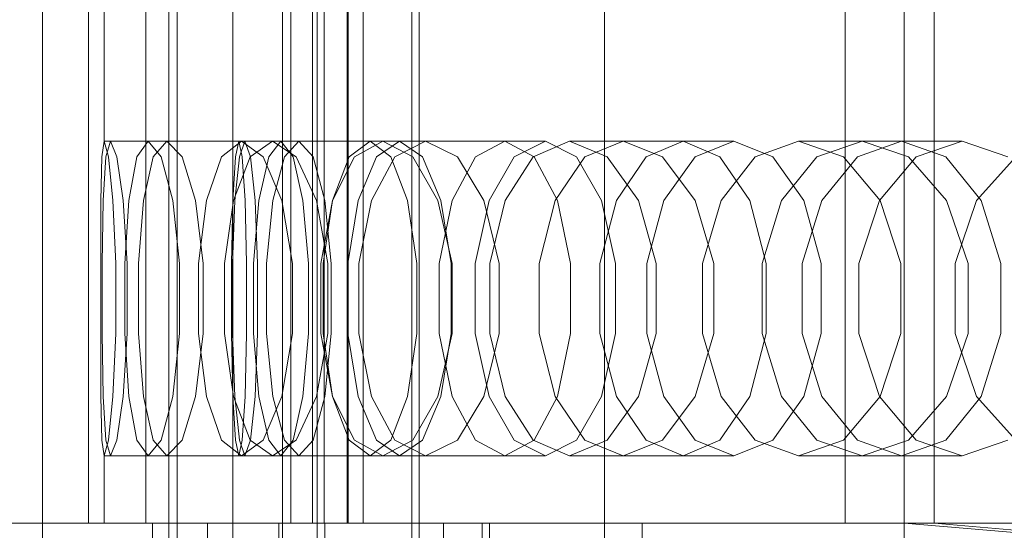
# Model space of a CAD drawing. Header units: millimetres. Extents: x -2233 to 65662, y -50530 to 6847.
# Tile 487 of 656: x 24847 to 24978, y -18161 to -18093. Entities that reach past the tile are written whole.
import ezdxf

# ---------------------------------------------------------------- set-up
doc = ezdxf.new("R2010")
doc.units = ezdxf.units.MM
for name, color, linetype, lineweight in [('superior_briquetadora', 7, 'Continuous', 0), ('superior_C02', 7, 'Continuous', 0), ('superior_C02-briq', 7, 'Continuous', 0), ('superior_C05', 7, 'Continuous', 0)]:
    doc.layers.add(name, color=color, linetype=linetype, lineweight=lineweight)

msp = doc.modelspace()

# ---------------------------------------------------------------- linework, layer by layer
at = {"layer": 'superior_briquetadora'}
for p, q in [((24850.067, -17800), (24850.067, -18160)), ((24856.196, -17800), (24856.196, -18160)), ((24863.856, -17800), (24863.856, -18160)), ((24866.92, -17800), (24866.92, -18160)), ((24882.067, -17800), (24882.067, -18160)), ((24883.199, -17800), (24883.199, -18160)), ((24886.067, -18160), (24886.067, -17800)), ((24886.712, -17800), (24886.712, -18160)), ((24887.645, -17800), (24887.645, -18160)), ((24890.709, -18160), (24890.709, -17800)), ((24890.859, -18160), (24890.859, -17800)), ((24892.841, -18160), (24892.841, -17800)), ((24957.171, -18160), (24957.171, -17800)), ((24965.067, -17800), (24965.067, -18160)), ((24969.067, -18160), (24969.067, -17800)), ((24858.29, -18091), (24858.29, -18109)), ((24857.949, -18111.08), (24858.29, -18109)), ((24876.268, -18109), (24858.29, -18109)), ((24858.29, -18109), (24858.843, -18111.08)), ((24859.129, -18109), (24858.49, -18111.08)), ((24877.069, -18109), (24859.129, -18109)), ((24859.98, -18111.08), (24859.129, -18109)), ((24862.627, -18111.08), (24864.154, -18109)), ((24881.863, -18109), (24864.154, -18109)), ((24864.154, -18109), (24865.889, -18111.08)), ((24866.658, -18109), (24864.838, -18111.08)), ((24884.252, -18109), (24866.658, -18109)), ((24868.685, -18111.08), (24866.658, -18109)), ((24873.934, -18111.08), (24876.621, -18109)), ((24876.268, -18109), (24875.821, -18111.08)), ((24876.715, -18111.08), (24876.268, -18109)), ((24876.325, -18111.08), (24877.069, -18109)), ((24893.758, -18109), (24876.621, -18109)), ((24876.621, -18109), (24879.509, -18111.08)), ((24877.069, -18109), (24877.814, -18111.08)), ((24880.747, -18109), (24877.777, -18111.08)), ((24881.863, -18109), (24880.232, -18111.08)), ((24897.695, -18109), (24880.747, -18109)), ((24883.916, -18111.08), (24880.747, -18109)), ((24883.494, -18111.08), (24881.863, -18109)), ((24882.329, -18111.08), (24884.252, -18109)), ((24884.252, -18109), (24886.176, -18111.08)), ((24893.758, -18109), (24890.971, -18111.08)), ((24891.677, -18111.08), (24895.478, -18109)), ((24896.545, -18111.08), (24893.758, -18109)), ((24894.625, -18111.08), (24897.695, -18109)), ((24911.749, -18109), (24895.478, -18109)), ((24895.478, -18109), (24899.469, -18111.08)), ((24901.155, -18109), (24897.085, -18111.08)), ((24897.695, -18109), (24900.764, -18111.08)), ((24917.166, -18109), (24901.155, -18109)), ((24905.412, -18111.08), (24901.155, -18109)), ((24911.749, -18109), (24907.854, -18111.08)), ((24915.645, -18111.08), (24911.749, -18109)), ((24913.003, -18111.08), (24917.166, -18109)), ((24915.553, -18111.08), (24920.402, -18109)), ((24917.166, -18109), (24921.329, -18111.08)), ((24935.53, -18109), (24920.402, -18109)), ((24920.402, -18109), (24925.429, -18111.08)), ((24927.533, -18109), (24922.434, -18111.08)), ((24942.334, -18109), (24927.533, -18109)), ((24932.806, -18111.08), (24927.533, -18109)), ((24935.53, -18109), (24930.592, -18111.08)), ((24940.467, -18111.08), (24935.53, -18109)), ((24937.148, -18111.08), (24942.334, -18109)), ((24942.334, -18109), (24947.519, -18111.08)), ((24945.152, -18111.08), (24950.966, -18109)), ((24964.692, -18109), (24950.966, -18109)), ((24950.966, -18109), (24956.942, -18111.08)), ((24959.429, -18109), (24953.388, -18111.08)), ((24964.692, -18109), (24958.797, -18111.08)), ((24972.767, -18109), (24959.429, -18109)), ((24965.627, -18111.08), (24959.429, -18109)), ((24970.586, -18111.08), (24964.692, -18109)), ((24966.648, -18111.08), (24972.767, -18109)), ((24972.767, -18109), (24978.885, -18111.08)), ((24857.828, -18116.906), (24857.949, -18111.08)), ((24858.49, -18111.08), (24858.13, -18116.906)), ((24858.843, -18111.08), (24859.439, -18116.906)), ((24860.814, -18116.906), (24859.98, -18111.08)), ((24861.553, -18116.906), (24862.627, -18111.08)), ((24864.838, -18111.08), (24863.528, -18116.906)), ((24865.889, -18111.08), (24867.431, -18116.906)), ((24870.46, -18116.906), (24868.685, -18111.08)), ((24871.926, -18116.906), (24873.934, -18111.08)), ((24875.821, -18111.08), (24875.463, -18116.907)), ((24877.777, -18111.08), (24875.539, -18116.906)), ((24875.728, -18116.907), (24876.325, -18111.08)), ((24877.074, -18116.907), (24876.715, -18111.08)), ((24877.814, -18111.08), (24878.411, -18116.907)), ((24880.232, -18111.08), (24878.924, -18116.907)), ((24879.509, -18111.08), (24881.971, -18116.906)), ((24880.786, -18116.907), (24882.329, -18111.08)), ((24884.802, -18116.907), (24883.494, -18111.08)), ((24886.602, -18116.906), (24883.916, -18111.08)), ((24886.176, -18111.08), (24887.718, -18116.907)), ((24890.971, -18111.08), (24888.736, -18116.907)), ((24888.769, -18116.906), (24891.677, -18111.08)), ((24892.163, -18116.907), (24894.625, -18111.08)), ((24897.085, -18111.08), (24893.959, -18116.906)), ((24898.78, -18116.907), (24896.545, -18111.08)), ((24899.469, -18111.08), (24902.808, -18116.906)), ((24900.764, -18111.08), (24903.226, -18116.907)), ((24907.854, -18111.08), (24904.73, -18116.907)), ((24908.962, -18116.906), (24905.412, -18111.08)), ((24909.664, -18116.907), (24913.003, -18111.08)), ((24911.794, -18116.906), (24915.553, -18111.08)), ((24918.769, -18116.907), (24915.645, -18111.08)), ((24922.434, -18111.08), (24918.472, -18116.906)), ((24921.329, -18111.08), (24924.668, -18116.907)), ((24925.429, -18111.08), (24929.587, -18116.906)), ((24930.592, -18111.08), (24926.633, -18116.907)), ((24937.159, -18116.906), (24932.806, -18111.08)), ((24932.99, -18116.907), (24937.148, -18111.08)), ((24944.427, -18116.907), (24940.467, -18111.08)), ((24940.606, -18116.906), (24945.152, -18111.08)), ((24947.519, -18111.08), (24951.677, -18116.907)), ((24953.388, -18111.08), (24948.658, -18116.906)), ((24958.797, -18111.08), (24954.07, -18116.907)), ((24956.942, -18111.08), (24961.85, -18116.906)), ((24961.741, -18116.907), (24966.648, -18111.08)), ((24970.71, -18116.906), (24965.627, -18111.08)), ((24975.314, -18116.907), (24970.586, -18111.08)), ((24974.714, -18116.906), (24979.968, -18111.08)), ((24857.819, -18125.326), (24857.828, -18116.906)), ((24858.13, -18116.906), (24857.989, -18125.326)), ((24859.439, -18116.906), (24859.829, -18125.326)), ((24861.335, -18125.326), (24860.814, -18116.906)), ((24861.015, -18125.326), (24861.553, -18116.906)), ((24863.528, -18116.906), (24862.858, -18125.326)), ((24867.431, -18116.906), (24868.345, -18125.326)), ((24871.503, -18125.326), (24870.46, -18116.906)), ((24870.867, -18125.326), (24871.926, -18116.906)), ((24875.539, -18116.906), (24874.353, -18125.326)), ((24875.463, -18116.907), (24875.264, -18125.327)), ((24875.396, -18125.327), (24875.728, -18116.907)), ((24877.273, -18125.327), (24877.074, -18116.907)), ((24878.924, -18116.907), (24878.198, -18125.327)), ((24878.411, -18116.907), (24878.742, -18125.327)), ((24879.93, -18125.327), (24880.786, -18116.907)), ((24881.971, -18116.906), (24883.393, -18125.326)), ((24885.528, -18125.327), (24884.802, -18116.907)), ((24888.147, -18125.326), (24886.602, -18116.906)), ((24887.208, -18125.326), (24888.769, -18116.906)), ((24888.736, -18116.907), (24887.495, -18125.327)), ((24887.718, -18116.907), (24888.575, -18125.327)), ((24890.797, -18125.327), (24892.163, -18116.907)), ((24893.959, -18116.906), (24892.276, -18125.326)), ((24900.021, -18125.327), (24898.78, -18116.907)), ((24902.808, -18116.906), (24904.714, -18125.326)), ((24904.73, -18116.907), (24902.996, -18125.327)), ((24903.226, -18116.907), (24904.592, -18125.327)), ((24907.812, -18125.327), (24909.664, -18116.907)), ((24910.985, -18125.326), (24908.962, -18116.906)), ((24909.757, -18125.326), (24911.794, -18116.906)), ((24918.472, -18116.906), (24916.321, -18125.326)), ((24920.503, -18125.327), (24918.769, -18116.907)), ((24926.633, -18116.907), (24924.435, -18125.327)), ((24924.668, -18116.907), (24926.521, -18125.327)), ((24929.587, -18116.906), (24931.945, -18125.326)), ((24930.682, -18125.327), (24932.99, -18116.907)), ((24939.624, -18125.326), (24937.159, -18116.906)), ((24938.129, -18125.326), (24940.606, -18116.906)), ((24946.624, -18125.327), (24944.427, -18116.907)), ((24948.658, -18116.906), (24946.077, -18125.326)), ((24954.07, -18116.907), (24951.446, -18125.327)), ((24951.677, -18116.907), (24953.985, -18125.327)), ((24959.017, -18125.327), (24961.741, -18116.907)), ((24961.85, -18116.906), (24964.619, -18125.326)), ((24973.575, -18125.326), (24970.71, -18116.906)), ((24971.838, -18125.326), (24974.714, -18116.906)), ((24977.937, -18125.327), (24975.314, -18116.907)), ((24857.819, -18134.674), (24857.819, -18125.326)), ((24857.989, -18125.326), (24857.989, -18134.674)), ((24859.829, -18125.326), (24859.829, -18134.674)), ((24861.015, -18134.674), (24861.015, -18125.326)), ((24861.335, -18134.674), (24861.335, -18125.326)), ((24862.858, -18125.326), (24862.858, -18134.674)), ((24868.345, -18125.326), (24868.345, -18134.674)), ((24870.867, -18134.674), (24870.867, -18125.326)), ((24871.503, -18134.674), (24871.503, -18125.326)), ((24874.353, -18125.326), (24874.353, -18134.674)), ((24875.264, -18125.327), (24875.264, -18134.673)), ((24875.396, -18134.673), (24875.396, -18125.327)), ((24877.273, -18134.673), (24877.273, -18125.327)), ((24878.198, -18125.327), (24878.198, -18134.673)), ((24878.742, -18125.327), (24878.742, -18134.673)), ((24879.93, -18134.673), (24879.93, -18125.327)), ((24883.393, -18125.326), (24883.393, -18134.674)), ((24885.528, -18134.673), (24885.528, -18125.327)), ((24887.208, -18134.674), (24887.208, -18125.326)), ((24887.495, -18125.327), (24887.495, -18134.673)), ((24888.147, -18134.674), (24888.147, -18125.326)), ((24888.575, -18125.327), (24888.575, -18134.673)), ((24890.797, -18134.673), (24890.797, -18125.327)), ((24892.276, -18125.326), (24892.276, -18134.674)), ((24900.021, -18134.673), (24900.021, -18125.327)), ((24902.996, -18125.327), (24902.996, -18134.673)), ((24904.592, -18125.327), (24904.592, -18134.673)), ((24904.714, -18125.326), (24904.715, -18134.674)), ((24907.812, -18134.673), (24907.812, -18125.327)), ((24909.757, -18134.674), (24909.757, -18125.326)), ((24910.985, -18134.674), (24910.985, -18125.326)), ((24916.321, -18125.326), (24916.321, -18134.674)), ((24920.503, -18134.673), (24920.503, -18125.327)), ((24924.435, -18125.327), (24924.435, -18134.673)), ((24926.521, -18125.327), (24926.521, -18134.673)), ((24930.682, -18134.673), (24930.682, -18125.327)), ((24931.945, -18125.326), (24931.945, -18134.674)), ((24938.129, -18134.674), (24938.129, -18125.326)), ((24939.624, -18134.674), (24939.624, -18125.326)), ((24946.077, -18125.326), (24946.076, -18134.674)), ((24946.624, -18134.673), (24946.624, -18125.327)), ((24951.446, -18125.327), (24951.446, -18134.673)), ((24953.985, -18125.327), (24953.985, -18134.673)), ((24959.017, -18134.673), (24959.017, -18125.327)), ((24964.619, -18125.326), (24964.619, -18134.674)), ((24971.838, -18134.674), (24971.838, -18125.326)), ((24973.575, -18134.674), (24973.575, -18125.326)), ((24977.937, -18134.673), (24977.937, -18125.327)), ((24857.828, -18143.094), (24857.819, -18134.674)), ((24857.989, -18134.674), (24858.13, -18143.094)), ((24859.829, -18134.674), (24859.439, -18143.094)), ((24860.814, -18143.094), (24861.335, -18134.674)), ((24861.553, -18143.094), (24861.015, -18134.674)), ((24862.858, -18134.674), (24863.528, -18143.094)), ((24868.345, -18134.674), (24867.431, -18143.094)), ((24870.46, -18143.094), (24871.503, -18134.674)), ((24871.926, -18143.094), (24870.867, -18134.674)), ((24874.353, -18134.674), (24875.539, -18143.094)), ((24875.264, -18134.673), (24875.463, -18143.093)), ((24875.728, -18143.093), (24875.396, -18134.673)), ((24877.074, -18143.093), (24877.273, -18134.673)), ((24878.198, -18134.673), (24878.924, -18143.093)), ((24878.742, -18134.673), (24878.411, -18143.093)), ((24880.786, -18143.093), (24879.93, -18134.673)), ((24883.393, -18134.674), (24881.971, -18143.094)), ((24884.802, -18143.093), (24885.528, -18134.673)), ((24886.602, -18143.094), (24888.147, -18134.674)), ((24888.769, -18143.094), (24887.208, -18134.674)), ((24887.495, -18134.673), (24888.736, -18143.093)), ((24888.575, -18134.673), (24887.718, -18143.093)), ((24892.163, -18143.093), (24890.797, -18134.673)), ((24892.276, -18134.674), (24893.959, -18143.094)), ((24898.78, -18143.093), (24900.021, -18134.673)), ((24904.715, -18134.674), (24902.808, -18143.094)), ((24902.996, -18134.673), (24904.73, -18143.093)), ((24904.592, -18134.673), (24903.226, -18143.093)), ((24909.664, -18143.093), (24907.812, -18134.673)), ((24908.962, -18143.094), (24910.985, -18134.674)), ((24911.794, -18143.094), (24909.757, -18134.674)), ((24916.321, -18134.674), (24918.472, -18143.094)), ((24918.769, -18143.093), (24920.503, -18134.673)), ((24924.435, -18134.673), (24926.633, -18143.093)), ((24926.521, -18134.673), (24924.668, -18143.093)), ((24931.945, -18134.674), (24929.587, -18143.094)), ((24932.99, -18143.093), (24930.682, -18134.673)), ((24937.159, -18143.094), (24939.624, -18134.674)), ((24940.606, -18143.094), (24938.129, -18134.674)), ((24944.427, -18143.093), (24946.624, -18134.673)), ((24946.076, -18134.674), (24948.658, -18143.094)), ((24951.446, -18134.673), (24954.07, -18143.093)), ((24953.985, -18134.673), (24951.677, -18143.093)), ((24961.741, -18143.093), (24959.017, -18134.673)), ((24964.619, -18134.674), (24961.85, -18143.094)), ((24970.71, -18143.094), (24973.575, -18134.674)), ((24974.714, -18143.094), (24971.838, -18134.674)), ((24975.314, -18143.093), (24977.937, -18134.673)), ((24857.949, -18148.92), (24857.828, -18143.094)), ((24858.13, -18143.094), (24858.49, -18148.92)), ((24859.439, -18143.094), (24858.843, -18148.92)), ((24859.98, -18148.92), (24860.814, -18143.094)), ((24862.627, -18148.92), (24861.553, -18143.094)), ((24863.528, -18143.094), (24864.838, -18148.92)), ((24867.431, -18143.094), (24865.889, -18148.92)), ((24868.685, -18148.92), (24870.46, -18143.094)), ((24873.934, -18148.92), (24871.926, -18143.094)), ((24875.463, -18143.093), (24875.821, -18148.92)), ((24875.539, -18143.094), (24877.777, -18148.92)), ((24876.325, -18148.92), (24875.728, -18143.093)), ((24876.715, -18148.92), (24877.074, -18143.093)), ((24878.411, -18143.093), (24877.814, -18148.92)), ((24878.924, -18143.093), (24880.232, -18148.92)), ((24881.971, -18143.094), (24879.509, -18148.92)), ((24882.329, -18148.92), (24880.786, -18143.093)), ((24883.494, -18148.92), (24884.802, -18143.093)), ((24883.916, -18148.92), (24886.602, -18143.094)), ((24887.718, -18143.093), (24886.176, -18148.92)), ((24888.736, -18143.093), (24890.971, -18148.92)), ((24891.677, -18148.92), (24888.769, -18143.094)), ((24894.625, -18148.92), (24892.163, -18143.093)), ((24893.959, -18143.094), (24897.086, -18148.92)), ((24896.545, -18148.92), (24898.78, -18143.093)), ((24902.808, -18143.094), (24899.469, -18148.92)), ((24903.226, -18143.093), (24900.764, -18148.92)), ((24904.73, -18143.093), (24907.854, -18148.92)), ((24905.412, -18148.92), (24908.962, -18143.094)), ((24913.003, -18148.92), (24909.664, -18143.093)), ((24915.553, -18148.92), (24911.794, -18143.094)), ((24915.645, -18148.92), (24918.769, -18143.093)), ((24918.472, -18143.094), (24922.434, -18148.92)), ((24924.668, -18143.093), (24921.329, -18148.92)), ((24929.587, -18143.094), (24925.428, -18148.92)), ((24926.633, -18143.093), (24930.592, -18148.92)), ((24932.806, -18148.92), (24937.159, -18143.094)), ((24937.148, -18148.92), (24932.99, -18143.093)), ((24940.467, -18148.92), (24944.427, -18143.093)), ((24945.152, -18148.92), (24940.606, -18143.094)), ((24951.677, -18143.093), (24947.519, -18148.92)), ((24948.658, -18143.094), (24953.388, -18148.92)), ((24954.07, -18143.093), (24958.797, -18148.92)), ((24961.85, -18143.094), (24956.942, -18148.92)), ((24966.648, -18148.92), (24961.741, -18143.093)), ((24965.627, -18148.92), (24970.71, -18143.094)), ((24970.586, -18148.92), (24975.314, -18143.093)), ((24979.968, -18148.92), (24974.714, -18143.094)), ((24858.29, -18151), (24857.949, -18148.92)), ((24858.843, -18148.92), (24858.29, -18151)), ((24858.49, -18148.92), (24859.129, -18151)), ((24859.129, -18151), (24859.98, -18148.92)), ((24864.154, -18151), (24862.627, -18148.92)), ((24865.889, -18148.92), (24864.154, -18151)), ((24864.838, -18148.92), (24866.658, -18151)), ((24866.658, -18151), (24868.685, -18148.92)), ((24876.621, -18151), (24873.934, -18148.92)), ((24875.821, -18148.92), (24876.268, -18151)), ((24876.268, -18151), (24876.715, -18148.92)), ((24877.069, -18151), (24876.325, -18148.92)), ((24879.509, -18148.92), (24876.621, -18151)), ((24877.814, -18148.92), (24877.069, -18151)), ((24877.777, -18148.92), (24880.747, -18151)), ((24880.232, -18148.92), (24881.863, -18151)), ((24880.747, -18151), (24883.916, -18148.92)), ((24881.863, -18151), (24883.494, -18148.92)), ((24884.252, -18151), (24882.329, -18148.92)), ((24886.176, -18148.92), (24884.252, -18151)), ((24890.971, -18148.92), (24893.758, -18151)), ((24895.478, -18151), (24891.677, -18148.92)), ((24893.758, -18151), (24896.545, -18148.92)), ((24897.695, -18151), (24894.625, -18148.92)), ((24899.469, -18148.92), (24895.478, -18151)), ((24897.086, -18148.92), (24901.155, -18151)), ((24900.764, -18148.92), (24897.695, -18151)), ((24901.155, -18151), (24905.412, -18148.92)), ((24907.854, -18148.92), (24911.749, -18151)), ((24911.749, -18151), (24915.645, -18148.92)), ((24917.166, -18151), (24913.003, -18148.92)), ((24920.402, -18151), (24915.553, -18148.92)), ((24921.329, -18148.92), (24917.166, -18151)), ((24925.428, -18148.92), (24920.402, -18151)), ((24922.434, -18148.92), (24927.533, -18151)), ((24927.533, -18151), (24932.806, -18148.92)), ((24930.592, -18148.92), (24935.53, -18151)), ((24935.53, -18151), (24940.467, -18148.92)), ((24942.334, -18151), (24937.148, -18148.92)), ((24947.519, -18148.92), (24942.334, -18151)), ((24950.966, -18151), (24945.152, -18148.92)), ((24956.942, -18148.92), (24950.966, -18151)), ((24953.388, -18148.92), (24959.429, -18151)), ((24958.797, -18148.92), (24964.692, -18151)), ((24959.429, -18151), (24965.627, -18148.92)), ((24964.692, -18151), (24970.586, -18148.92)), ((24972.767, -18151), (24966.648, -18148.92)), ((24978.885, -18148.92), (24972.767, -18151)), ((24876.268, -18151), (24858.29, -18151)), ((24858.29, -18151), (24858.29, -18160)), ((24877.069, -18151), (24859.129, -18151)), ((24881.863, -18151), (24864.154, -18151)), ((24884.252, -18151), (24866.658, -18151)), ((24893.758, -18151), (24876.621, -18151)), ((24897.695, -18151), (24880.747, -18151)), ((24911.749, -18151), (24895.478, -18151)), ((24917.166, -18151), (24901.155, -18151)), ((24935.53, -18151), (24920.402, -18151)), ((24942.334, -18151), (24927.533, -18151)), ((24964.692, -18151), (24950.966, -18151)), ((24972.767, -18151), (24959.429, -18151)), ((24965.067, -18160), (24735.067, -18160)), ((24770.067, -18160), (24930.067, -18160)), ((24813.423, -18160), (24850.067, -18160)), ((24882.067, -18160), (24818.067, -18160)), ((24992.28, -18160), (24827.086, -18160)), ((24828.067, -18160), (24872.067, -18160)), ((25003.55, -18160), (24833.215, -18160)), ((24850.067, -18160), (24833.215, -18160)), ((24833.215, -18160), (24998.408, -18160)), ((25011.114, -18160), (24836.279, -18160)), ((24836.279, -18160), (25006.614, -18160)), ((25028.416, -18160), (24843.939, -18160)), ((24850.067, -18160), (24843.939, -18160)), ((24843.939, -18160), (25018.774, -18160)), ((24850.067, -18160), (25034.545, -18160)), ((24850.067, -18164), (24850.067, -18160)), ((24886.712, -18160), (24850.067, -18160)), ((24856.196, -18160), (24850.067, -18160)), ((24866.92, -18160), (24850.067, -18160)), ((24856.196, -18160), (24892.841, -18160)), ((24883.199, -18160), (24856.196, -18160)), ((24863.856, -18160), (24856.196, -18160)), ((24858.353, -18160), (24857.818, -18160)), ((24857.818, -18160), (24858.29, -18160)), ((24858.29, -18160), (24859.768, -18160)), ((24859.893, -18160), (24858.353, -18160)), ((24859.768, -18160), (24862.247, -18160)), ((24862.435, -18160), (24859.893, -18160)), ((24862.247, -18160), (24865.722, -18160)), ((24865.972, -18160), (24862.435, -18160)), ((24863.856, -18160), (24890.859, -18160)), ((24887.645, -18160), (24863.856, -18160)), ((24866.92, -18160), (24863.856, -18160)), ((24864.712, -18210), (24864.712, -18160)), ((24864.712, -18160), (24908.712, -18160)), ((24864.712, -18164), (24864.712, -18160)), ((24865.722, -18160), (24870.184, -18160)), ((24870.495, -18160), (24865.972, -18160)), ((24866.92, -18160), (24890.709, -18160)), ((24903.565, -18160), (24866.92, -18160)), ((24866.92, -18164), (24866.92, -18160)), ((24870.184, -18160), (24875.621, -18160)), ((24875.993, -18160), (24870.495, -18160)), ((24872.067, -18160), (24872.067, -18210)), ((24872.067, -18160), (24872.067, -18164)), ((24875.621, -18160), (24882.019, -18160)), ((24882.45, -18160), (24875.993, -18160)), ((24903.565, -18160), (24881.578, -18160)), ((24881.578, -18160), (24887.707, -18160)), ((24881.578, -18168), (24881.578, -18160)), ((24882.019, -18160), (24889.362, -18160)), ((24965.067, -18160), (24882.067, -18160)), ((24882.067, -18164), (24882.067, -18160)), ((24886.067, -18160), (24882.067, -18160)), ((24889.852, -18160), (24882.45, -18160)), ((24883.199, -18160), (24890.859, -18160)), ((24969.067, -18160), (24886.067, -18160)), ((24886.712, -18160), (24892.841, -18160)), ((24886.712, -18160), (24903.565, -18160)), ((24886.712, -18164), (24886.712, -18160)), ((24887.645, -18160), (24890.709, -18160)), ((24887.707, -18160), (24909.694, -18160)), ((24887.707, -18168), (24887.707, -18160)), ((24889.362, -18160), (24897.631, -18160)), ((24898.178, -18160), (24889.852, -18160)), ((24897.631, -18160), (24906.804, -18160)), ((24907.407, -18160), (24898.178, -18160)), ((24903.565, -18160), (24903.565, -18164)), ((24909.694, -18160), (24903.565, -18160)), ((24903.565, -18160), (24903.565, -18168)), ((24906.804, -18160), (24916.859, -18160)), ((24917.516, -18160), (24907.407, -18160)), ((24908.712, -18160), (24908.712, -18210)), ((24908.712, -18160), (24908.712, -18164)), ((24909.694, -18168), (24909.694, -18160)), ((24916.859, -18160), (24927.769, -18160)), ((24928.478, -18160), (24917.516, -18160)), ((24927.769, -18160), (24939.506, -18160)), ((24940.266, -18160), (24928.478, -18160)), ((24930.067, -18164), (24930.067, -18160)), ((24930.067, -18160), (24965.067, -18160)), ((24939.506, -18160), (24952.04, -18160)), ((24952.85, -18160), (24940.266, -18160)), ((24952.04, -18160), (24965.34, -18160)), ((24966.196, -18160), (24952.85, -18160)), ((24959.747, -18160), (24957.171, -18160)), ((24957.171, -18160), (24961.437, -18160)), ((24968.774, -18160), (24959.747, -18160)), ((24961.437, -18160), (24971.896, -18160)), ((25047.067, -18167), (24965.067, -18160)), ((24965.067, -18164), (24965.067, -18160)), ((24969.067, -18160), (24965.067, -18160)), ((24965.34, -18160), (24979.37, -18160)), ((24980.271, -18160), (24966.196, -18160)), ((24982.877, -18160), (24968.774, -18160)), ((25051.067, -18167), (24969.067, -18160)), ((24971.896, -18160), (24986.956, -18160))]:
    msp.add_line(p, q, dxfattribs=at)
at = {"layer": 'superior_C02'}
for p, q in [((24868.001, -18300), (24868.001, -17700)), ((24875.452, -17700), (24875.452, -18300))]:
    msp.add_line(p, q, dxfattribs=at)
at = {"layer": 'superior_C02-briq'}
msp.add_line((24925.067, -18275), (24925.067, -17725), dxfattribs=at)
at = {"layer": 'superior_C05'}
for p, q in [((24899.317, -18205), (24899.317, -17755)), ((24900.317, -18205), (24900.317, -17755))]:
    msp.add_line(p, q, dxfattribs=at)

doc.saveas('drawing.dxf')
